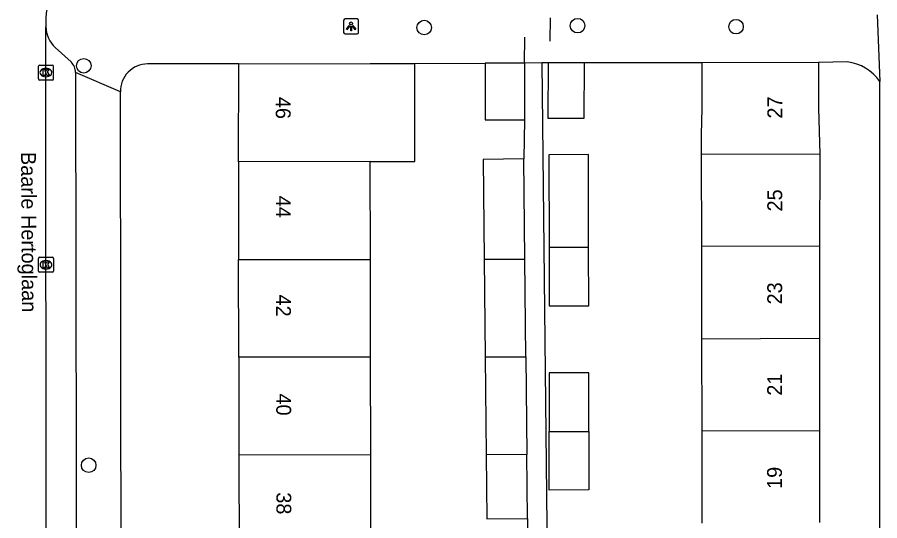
# Model space of a CAD drawing. Extents: x 160732 to 162105, y 387428 to 388479.
# Drawn here: x 161159.8 to 161217.8, y 387863.2 to 387897.1 of the extents above; entities that cross this region are included whole.
import ezdxf

# ---------------------------------------------------------------- set-up
doc = ezdxf.new("R2010")
doc.units = 0
for name, color, linetype in [('IMGEO_Boom', 7, 'Continuous'), ('IMGEO_Hek', 7, 'Continuous'), ('IMGEO_Kolk', 7, 'Continuous'), ('IMGEO_Lichtpunt', 7, 'Continuous'), ('IMGEO_Openbare_ruimte_label', 7, 'Continuous'), ('IMGEO_Pand', 7, 'Continuous'), ('IMGEO_Pand_nummerreeks', 7, 'Continuous'), ('IMGEO_Rijbaan_lokaal_open', 7, 'Continuous'), ('IMGEO_Voetpad_open', 7, 'Continuous')]:
    doc.layers.add(name, color=color, linetype=linetype)

msp = doc.modelspace()

# ---------------------------------------------------------------- linework, layer by layer
at = {"layer": 'IMGEO_Boom'}
for centre in [(161187.145, 387896.368), (161197.458, 387896.496), (161208.116, 387896.428), (161164.255, 387893.801), (161164.585, 387866.951)]:
    msp.add_circle(centre, 0.489, dxfattribs=at)
at = {"layer": 'IMGEO_Hek'}
for points in [[(161195.613, 387895.462), (161195.63, 387897.015)], [(161193.887, 387893.979), (161193.912, 387895.719)]]:
    msp.add_lwpolyline(points, dxfattribs=at)
at = {"layer": 'IMGEO_Kolk'}
for p, q in [((161161.207, 387892.916), (161161.207, 387893.768)), ((161161.282, 387893.842), (161162.134, 387893.842)), ((161162.208, 387893.768), (161162.208, 387892.916)), ((161161.695, 387893.622), (161161.72, 387893.622)), ((161162.134, 387892.842), (161161.282, 387892.842)), ((161161.718, 387893.062), (161161.693, 387893.062)), ((161161.214, 387879.999), (161161.214, 387880.851)), ((161161.289, 387880.925), (161162.141, 387880.925)), ((161161.702, 387880.705), (161161.727, 387880.705)), ((161162.215, 387880.851), (161162.215, 387879.999)), ((161162.141, 387879.925), (161161.289, 387879.925)), ((161161.725, 387880.145), (161161.7, 387880.145))]:
    msp.add_line(p, q, dxfattribs=at)
for points in [[(161161.207, 387892.916), (161161.207, 387893.768)], [(161161.282, 387893.842), (161162.134, 387893.842)], [(161162.208, 387893.768), (161162.208, 387892.916)], [(161161.528, 387893.542), (161161.651, 387893.542), (161161.651, 387893.391), (161161.781, 387893.542), (161161.945, 387893.542), (161161.799, 387893.391), (161161.952, 387893.142), (161161.8, 387893.142), (161161.715, 387893.306), (161161.651, 387893.239), (161161.651, 387893.142), (161161.528, 387893.142), (161161.528, 387893.542)], [(161162.134, 387892.842), (161161.282, 387892.842)], [(161161.214, 387879.999), (161161.214, 387880.851)], [(161161.289, 387880.925), (161162.141, 387880.925)], [(161161.535, 387880.625), (161161.658, 387880.625), (161161.658, 387880.474), (161161.788, 387880.625), (161161.952, 387880.625), (161161.806, 387880.474), (161161.959, 387880.225), (161161.807, 387880.225), (161161.722, 387880.389), (161161.658, 387880.322), (161161.658, 387880.225), (161161.535, 387880.225), (161161.535, 387880.625)], [(161162.215, 387880.851), (161162.215, 387879.999)], [(161162.141, 387879.925), (161161.289, 387879.925)]]:
    msp.add_lwpolyline(points, dxfattribs=at)
for centre, start, end in [((161161.284, 387893.766), 91.55205, 178.44795), ((161161.284, 387893.766), 91.55205, 178.44795), ((161162.132, 387893.766), 1.55205, 88.44795), ((161162.132, 387893.766), 1.55205, 88.44795), ((161161.284, 387892.918), 181.55205, 268.44795), ((161161.284, 387892.918), 181.55205, 268.44795), ((161162.132, 387892.918), 271.55205, 358.44795), ((161162.132, 387892.918), 271.55205, 358.44795), ((161161.291, 387880.849), 91.55205, 178.44795), ((161161.291, 387880.849), 91.55205, 178.44795), ((161162.139, 387880.849), 1.55205, 88.44795), ((161162.139, 387880.849), 1.55205, 88.44795), ((161161.291, 387880.001), 181.55205, 268.44795), ((161161.291, 387880.001), 181.55205, 268.44795), ((161162.139, 387880.001), 271.55205, 358.44795), ((161162.139, 387880.001), 271.55205, 358.44795)]:
    msp.add_arc(centre, 0.0765, start, end, dxfattribs=at)
for centre, major_axis, ratio, start_param, end_param in [((161161.694, 387893.342), (-0.387, 0.002), 0.722429, 4.712389, 7.853982), ((161161.719, 387893.342), (-0.39, 0.002), 0.717154, 1.570796, 4.712389), ((161161.701, 387880.425), (-0.387, 0.002), 0.722429, 4.712389, 7.853982), ((161161.726, 387880.425), (-0.39, 0.002), 0.717154, 1.570796, 4.712389)]:
    msp.add_ellipse(centre, major_axis=major_axis, ratio=ratio, start_param=start_param, end_param=end_param, dxfattribs=at)
at = {"layer": 'IMGEO_Lichtpunt'}
for p, q in [((161181.729, 387896.851), (161181.729, 387896.044)), ((161181.729, 387896.851), (161181.729, 387896.044)), ((161182.631, 387896.946), (161181.823, 387896.946)), ((161182.631, 387896.946), (161181.823, 387896.946)), ((161182.725, 387896.044), (161182.725, 387896.851)), ((161182.725, 387896.044), (161182.725, 387896.851)), ((161181.823, 387895.95), (161182.631, 387895.95)), ((161181.823, 387895.95), (161182.631, 387895.95))]:
    msp.add_line(p, q, dxfattribs=at)
for points in [[(161182.103, 387896.515), (161182.142, 387896.487), (161181.954, 387896.225), (161181.916, 387896.252), (161182.103, 387896.515)], [(161182.205, 387896.467), (161182.252, 387896.467), (161182.252, 387896.145), (161182.205, 387896.145), (161182.205, 387896.467)], [(161182.315, 387896.487), (161182.353, 387896.514), (161182.54, 387896.252), (161182.501, 387896.224), (161182.315, 387896.487)]]:
    msp.add_lwpolyline(points, dxfattribs=at)
msp.add_circle((161182.228, 387896.649), 0.0994, dxfattribs=at)
for centre, start, end in [((161181.823, 387896.851), 90, 180), ((161181.823, 387896.851), 90, 180), ((161182.631, 387896.851), 0, 90), ((161182.631, 387896.851), 0, 90), ((161181.823, 387896.044), 180, 270), ((161181.823, 387896.044), 180, 270), ((161182.631, 387896.044), 270, 0), ((161182.631, 387896.044), 270, 360)]:
    msp.add_arc(centre, 0.0946, start, end, dxfattribs=at)
at = {"layer": 'IMGEO_Pand'}
for points in [[(161174.65, 387887.347), (161174.678, 387893.937)], [(161174.678, 387893.937), (161183.508, 387893.956), (161186.511, 387893.961)], [(161183.52, 387887.363), (161186.523, 387887.368), (161186.511, 387893.961)], [(161193.887, 387893.979), (161191.248, 387893.975)], [(161191.248, 387893.975), (161191.255, 387890.166), (161193.894, 387890.17)], [(161193.887, 387893.979), (161193.894, 387890.17)], [(161195.475, 387893.996), (161195.462, 387890.282), (161197.911, 387890.273), (161197.923, 387893.987)], [(161197.923, 387893.987), (161195.475, 387893.996)], [(161205.807, 387894.004), (161205.807, 387890.919), (161205.777, 387889.186), (161205.779, 387887.833)], [(161213.657, 387894.023), (161205.807, 387894.004)], [(161213.657, 387894.023), (161213.657, 387890.94), (161213.74, 387887.857)], [(161183.52, 387887.363), (161174.65, 387887.347)], [(161174.65, 387887.347), (161174.661, 387880.77)], [(161183.531, 387880.786), (161183.52, 387887.363)], [(161193.847, 387887.537), (161191.105, 387887.508), (161191.176, 387880.8)], [(161193.918, 387880.805), (161193.847, 387887.537)], [(161198.205, 387881.612), (161198.197, 387887.827), (161195.531, 387887.824), (161195.539, 387881.602)], [(161213.74, 387887.857), (161205.779, 387887.833)], [(161205.779, 387887.833), (161205.788, 387881.642)], [(161213.74, 387887.857), (161213.735, 387881.673)], [(161195.539, 387881.602), (161195.543, 387877.658), (161198.209, 387877.661), (161198.205, 387881.612)], [(161195.539, 387881.602), (161198.205, 387881.612)], [(161213.735, 387881.673), (161205.788, 387881.642)], [(161205.788, 387881.642), (161205.798, 387875.449)], [(161213.735, 387881.673), (161213.73, 387875.489)], [(161174.661, 387880.77), (161183.531, 387880.786)], [(161174.672, 387874.202), (161174.661, 387880.77)], [(161183.543, 387874.219), (161183.531, 387880.786)], [(161191.176, 387880.8), (161193.918, 387880.805)], [(161191.176, 387880.8), (161191.246, 387874.234)], [(161193.988, 387874.239), (161193.918, 387880.805)], [(161205.798, 387875.449), (161213.73, 387875.489)], [(161205.798, 387875.449), (161205.807, 387869.257)], [(161213.73, 387875.489), (161213.724, 387869.288)], [(161183.543, 387874.219), (161174.672, 387874.202)], [(161174.672, 387874.202), (161174.684, 387867.625)], [(161183.554, 387867.642), (161183.543, 387874.219)], [(161191.246, 387874.234), (161193.988, 387874.239)], [(161191.246, 387874.234), (161191.315, 387867.657)], [(161193.988, 387874.239), (161194.057, 387867.662)], [(161198.219, 387869.227), (161198.215, 387873.161), (161195.549, 387873.158), (161195.554, 387869.217)], [(161198.219, 387869.227), (161198.224, 387865.285), (161195.558, 387865.282), (161195.554, 387869.217)], [(161195.554, 387869.217), (161198.219, 387869.227)], [(161205.807, 387869.257), (161213.724, 387869.288)], [(161205.807, 387869.257), (161205.816, 387863.066)], [(161213.724, 387869.288), (161213.719, 387863.098)], [(161183.554, 387867.642), (161174.684, 387867.625)], [(161183.565, 387861.074), (161183.554, 387867.642)], [(161194.057, 387867.662), (161191.315, 387867.657)], [(161191.315, 387867.657), (161191.361, 387863.338), (161194.103, 387863.367)], [(161194.103, 387863.367), (161194.057, 387867.662)], [(161174.684, 387867.625), (161174.695, 387861.058)]]:
    msp.add_lwpolyline(points, dxfattribs=at)
at = {"layer": 'IMGEO_Rijbaan_lokaal_open'}
msp.add_lwpolyline([(161161.733, 387859.513), (161161.702, 387896.422)], dxfattribs=at)
msp.add_arc((161167.632, 387896.646), 5.934, 90.8174, 182.16081, dxfattribs=at)
at = {"layer": 'IMGEO_Voetpad_open'}
for points in [[(161217.603, 387897.233), (161217.776, 387892.744)], [(161163.399, 387894.059), (161162.334, 387895.022)], [(161174.678, 387893.937), (161168.542, 387893.923)], [(161186.511, 387893.961), (161191.248, 387893.975)], [(161195.054, 387893.991), (161193.887, 387893.979)], [(161195.475, 387893.996), (161195.054, 387893.991)], [(161195.054, 387893.991), (161195.454, 387856.67)], [(161205.807, 387894.004), (161197.923, 387893.987)], [(161215.597, 387894.058), (161213.657, 387894.023)], [(161163.709, 387893.342), (161163.778, 387839.554), (161163.778, 387839.41)], [(161166.725, 387892.043), (161163.709, 387893.342)], [(161217.778, 387860.958), (161217.776, 387892.744)], [(161166.784, 387841.036), (161166.725, 387892.043)], [(161193.894, 387890.17), (161193.847, 387887.537)], [(161194.103, 387863.367), (161194.151, 387858.867)]]:
    msp.add_lwpolyline(points, dxfattribs=at)
for centre, radius, start, end in [((161163.71, 387896.486), 2.009, 181.81851, 226.77304), ((161162.683, 387893.324), 1.026, 0.99905, 45.76412), ((161168.545, 387892.102), 1.821, 90.08956, 181.86299), ((161215.25, 387891.018), 3.06, 34.33812, 83.47949)]:
    msp.add_arc(centre, radius, start, end, dxfattribs=at)

# ---------------------------------------------------------------- texts
at = {"layer": 'IMGEO_Openbare_ruimte_label'}
msp.add_text('Baarle Hertoglaan', height=1, rotation=270.34377, dxfattribs=at).set_placement((161160.037, 387888.006))
at = {"layer": 'IMGEO_Pand_nummerreeks'}
for s, rotation, p in [('46', 270.09719, (161177.163, 387891.712)), ('27', 89.94955, (161211.223, 387890.25)), ('44', 270.09808, (161177.173, 387885.067)), ('25', 89.94955, (161211.218, 387884.004)), ('23', 89.94955, (161211.212, 387877.757)), ('42', 270.09808, (161177.184, 387878.425)), ('21', 89.94955, (161211.207, 387871.623)), ('40', 270.09808, (161177.196, 387871.774)), ('19', 89.94955, (161211.201, 387865.355)), ('38', 270.09808, (161177.207, 387865.129))]:
    msp.add_text(s, height=1, rotation=rotation, dxfattribs=at).set_placement(p)

doc.saveas('drawing.dxf')
